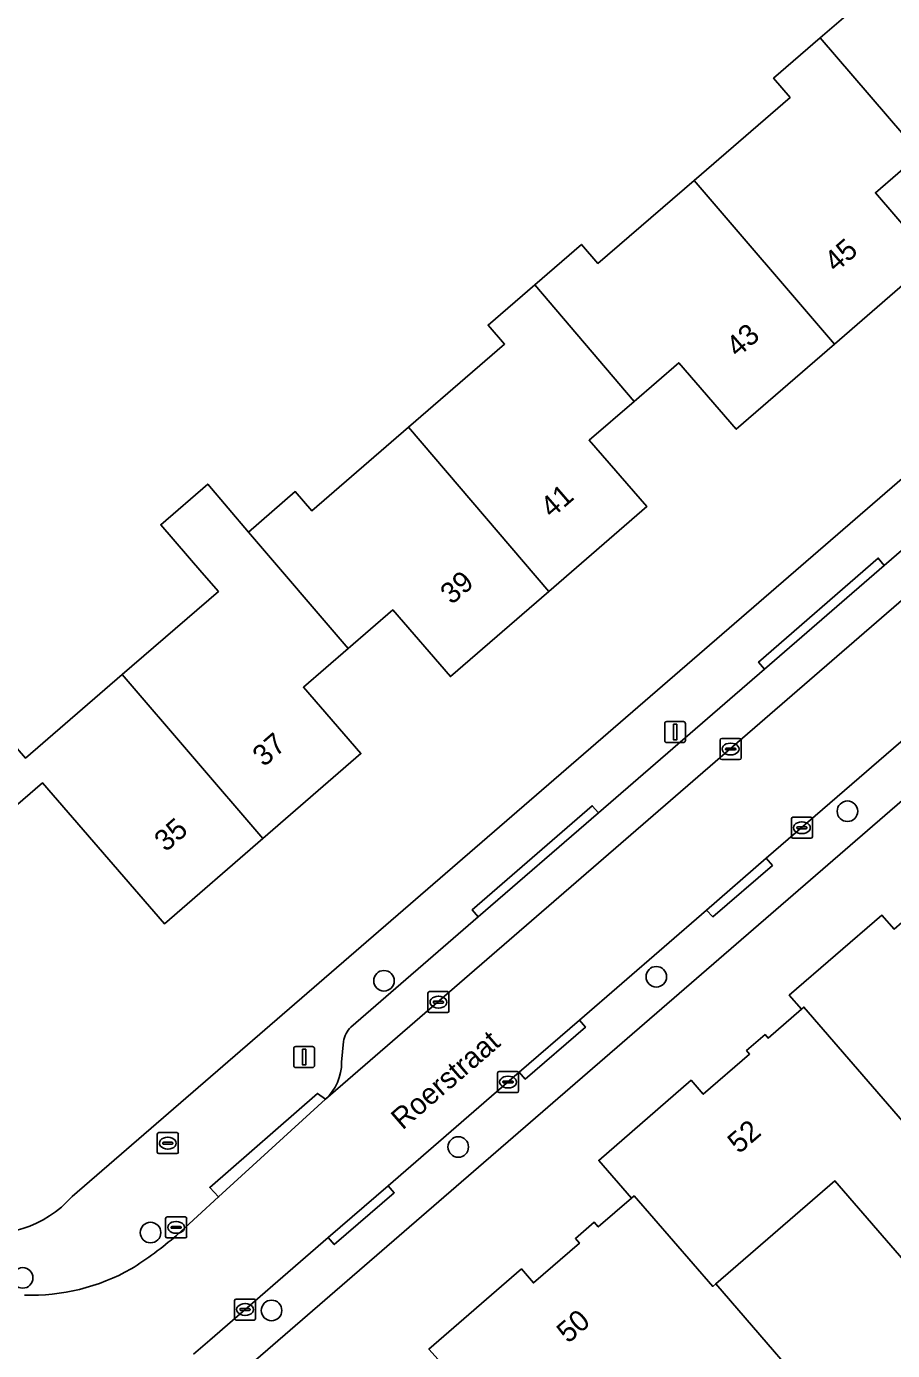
# Model space of a CAD drawing. Extents: x 157320 to 158835, y 386650 to 388491.
# Drawn here: x 157765.5 to 157806.7, y 388066.3 to 388129.4 of the extents above; entities that cross this region are included whole.
import ezdxf

# ---------------------------------------------------------------- set-up
doc = ezdxf.new("R2010")
doc.units = 0
for name, color, linetype in [('IMGEO_Boom', 7, 'Continuous'), ('IMGEO_Brandkraan', 7, 'Continuous'), ('IMGEO_Erf', 7, 'Continuous'), ('IMGEO_Kolk', 7, 'Continuous'), ('IMGEO_Lichtmast', 7, 'Continuous'), ('IMGEO_Openbare_ruimte_label', 7, 'Continuous'), ('IMGEO_Pand', 7, 'Continuous'), ('IMGEO_Pand_nummerreeks', 7, 'Continuous'), ('IMGEO_Parkeervlak_open', 7, 'Continuous'), ('IMGEO_Rijbaan_lokaal_open', 7, 'Continuous'), ('IMGEO_Voetpad_open', 7, 'Continuous')]:
    doc.layers.add(name, color=color, linetype=linetype)

msp = doc.modelspace()

# ---------------------------------------------------------------- linework, layer by layer
at = {"layer": 'IMGEO_Boom'}
for centre in [(157804.589, 388091.997), (157782.529, 388083.927), (157795.492, 388084.119), (157786.066, 388076.016), (157771.421, 388071.941), (157765.335, 388069.784), (157777.181, 388068.236)]:
    msp.add_circle(centre, 0.489, dxfattribs=at)
at = {"layer": 'IMGEO_Brandkraan'}
for p, q in [((157771.741, 388075.773), (157771.741, 388076.625)), ((157771.816, 388076.699), (157772.668, 388076.699)), ((157772, 388076.193), (157772, 388076.205)), ((157772.438, 388076.156), (157772.04, 388076.156)), ((157772.043, 388076.242), (157772.441, 388076.242)), ((157772.229, 388076.479), (157772.254, 388076.479)), ((157772.484, 388076.205), (157772.484, 388076.193)), ((157772.742, 388076.625), (157772.742, 388075.773)), ((157772.668, 388075.699), (157771.816, 388075.699)), ((157772.252, 388075.919), (157772.227, 388075.919))]:
    msp.add_line(p, q, dxfattribs=at)
for points in [[(157771.741, 388075.773), (157771.741, 388076.625)], [(157771.816, 388076.699), (157772.668, 388076.699)], [(157772.742, 388076.625), (157772.742, 388075.773)], [(157772.668, 388075.699), (157771.816, 388075.699)]]:
    msp.add_lwpolyline(points, dxfattribs=at)
for centre, radius, start, end in [((157771.818, 388076.623), 0.0765, 91.55205, 178.44795), ((157771.818, 388076.623), 0.0765, 91.55205, 178.44795), ((157772.04, 388076.202), 0.0403, 85.87752, 175.75265), ((157772.037, 388076.192), 0.0366, 178.93798, 274.71019), ((157772.441, 388076.199), 0.043, 264.86636, 352.45326), ((157772.445, 388076.204), 0.0386, 1.73085, 96.63898), ((157772.666, 388076.623), 0.0765, 1.55205, 88.44795), ((157772.666, 388076.623), 0.0765, 1.55205, 88.44795), ((157771.818, 388075.775), 0.0765, 181.55205, 268.44795), ((157771.818, 388075.775), 0.0765, 181.55205, 268.44795), ((157772.666, 388075.775), 0.0765, 271.55205, 358.44795), ((157772.666, 388075.775), 0.0765, 271.55205, 358.44795)]:
    msp.add_arc(centre, radius, start, end, dxfattribs=at)
for centre, major_axis, ratio, start_param, end_param in [((157772.228, 388076.199), (-0.387, 0.002), 0.722429, 4.712389, 7.853982), ((157772.253, 388076.199), (-0.39, 0.002), 0.717154, 1.570796, 4.712389)]:
    msp.add_ellipse(centre, major_axis=major_axis, ratio=ratio, start_param=start_param, end_param=end_param, dxfattribs=at)
at = {"layer": 'IMGEO_Erf'}
for points in [[(157767.688, 388073.658), (157830.472, 388127.978), (157817.161, 388143.371), (157806.559, 388155.632), (157815.307, 388162.244), (157838.77, 388135.14), (157840.351, 388133.314), (157842.247, 388134.96), (157858.507, 388116.067)], [(157765.467, 388094.525), (157770.07, 388098.503), (157774.65, 388102.462), (157773.866, 388103.369), (157771.903, 388105.639), (157774.14, 388107.573), (157776.089, 388105.29), (157778.311, 388107.211), (157779.094, 388106.304), (157783.69, 388110.276), (157788.27, 388114.234), (157787.486, 388115.141), (157789.708, 388117.062), (157791.93, 388118.983), (157792.714, 388118.076), (157797.286, 388122.028), (157801.859, 388125.981), (157801.076, 388126.888), (157803.298, 388128.809), (157805.52, 388130.729)], [(157822.28, 388130.04), (157817.616, 388126.01), (157812.93, 388121.96), (157810.186, 388125.126), (157808.048, 388123.278), (157805.919, 388121.437), (157808.64, 388118.27), (157803.981, 388114.235), (157799.3, 388110.18), (157796.561, 388113.347), (157794.431, 388111.506), (157792.294, 388109.658), (157795.04, 388106.5), (157790.376, 388102.465), (157785.69, 388098.41), (157782.951, 388101.581), (157780.824, 388099.743), (157778.692, 388097.899), (157781.43, 388094.74), (157776.77, 388090.703), (157772.08, 388086.64), (157766.284, 388093.349), (157764.154, 388091.518)], [(157834.666, 388116.298), (157770.983, 388061.175), (157784.341, 388045.819)], [(157785.245, 388065.734), (157784.67, 388066.4), (157789.07, 388070.21), (157789.644, 388069.546), (157791.83, 388071.435), (157791.642, 388071.653), (157792.542, 388072.431), (157792.731, 388072.213), (157794.309, 388073.576), (157792.75, 388075.38), (157797.15, 388079.19), (157797.727, 388078.525), (157799.932, 388080.438), (157799.79, 388080.602), (157800.668, 388081.363), (157800.811, 388081.199), (157802.397, 388082.575), (157801.82, 388083.24), (157806.23, 388087.05), (157806.807, 388086.385)], [(157809.917, 388061.18), (157810.572, 388060.425), (157813.8, 388063.22), (157816.553, 388065.604), (157811.734, 388071.168), (157808.9, 388068.72), (157803.995, 388074.403), (157798.32, 388069.504), (157804.21, 388062.68), (157803.809, 388062.333), (157806.44, 388059.144), (157803.055, 388057.551), (157801.067, 388059.96), (157800.805, 388059.733), (157795.879, 388065.423)]]:
    msp.add_lwpolyline(points, dxfattribs=at)
msp.add_arc((157763.667, 388077.276), 5.409, 258.15123, 318.0206, dxfattribs=at)
at = {"layer": 'IMGEO_Kolk'}
for p, q in [((157798.529, 388094.533), (157798.529, 388095.385)), ((157798.604, 388095.459), (157799.456, 388095.459)), ((157798.831, 388095.002), (157799.229, 388095.002)), ((157799.017, 388095.239), (157799.042, 388095.239)), ((157799.53, 388095.385), (157799.53, 388094.533)), ((157799.456, 388094.459), (157798.604, 388094.459)), ((157798.788, 388094.953), (157798.788, 388094.965)), ((157799.226, 388094.916), (157798.828, 388094.916)), ((157799.04, 388094.679), (157799.015, 388094.679)), ((157799.272, 388094.965), (157799.272, 388094.953)), ((157801.92, 388090.785), (157801.92, 388091.637)), ((157801.995, 388091.711), (157802.847, 388091.711)), ((157802.179, 388091.205), (157802.179, 388091.217)), ((157802.222, 388091.254), (157802.62, 388091.254)), ((157802.408, 388091.491), (157802.433, 388091.491)), ((157802.663, 388091.217), (157802.663, 388091.205)), ((157802.921, 388091.637), (157802.921, 388090.785)), ((157802.847, 388090.711), (157801.995, 388090.711)), ((157802.617, 388091.168), (157802.219, 388091.168)), ((157802.431, 388090.931), (157802.406, 388090.931)), ((157784.621, 388082.485), (157784.621, 388083.337)), ((157784.696, 388083.411), (157785.548, 388083.411)), ((157785.109, 388083.191), (157785.134, 388083.191)), ((157785.622, 388083.337), (157785.622, 388082.485)), ((157785.548, 388082.411), (157784.696, 388082.411)), ((157784.88, 388082.905), (157784.88, 388082.917)), ((157785.318, 388082.868), (157784.92, 388082.868)), ((157784.923, 388082.954), (157785.321, 388082.954)), ((157785.132, 388082.631), (157785.107, 388082.631)), ((157785.364, 388082.917), (157785.364, 388082.905)), ((157787.935, 388078.682), (157787.935, 388079.534)), ((157788.01, 388079.608), (157788.862, 388079.608)), ((157788.423, 388079.388), (157788.448, 388079.388)), ((157788.936, 388079.534), (157788.936, 388078.682)), ((157788.194, 388079.102), (157788.194, 388079.114)), ((157788.632, 388079.065), (157788.234, 388079.065)), ((157788.237, 388079.151), (157788.635, 388079.151)), ((157788.446, 388078.828), (157788.421, 388078.828)), ((157788.678, 388079.114), (157788.678, 388079.102)), ((157788.862, 388078.608), (157788.01, 388078.608)), ((157772.138, 388071.762), (157772.138, 388072.614)), ((157772.213, 388072.688), (157773.065, 388072.688)), ((157772.626, 388072.468), (157772.651, 388072.468)), ((157773.139, 388072.614), (157773.139, 388071.762)), ((157773.065, 388071.688), (157772.213, 388071.688)), ((157772.397, 388072.182), (157772.397, 388072.194)), ((157772.835, 388072.145), (157772.437, 388072.145)), ((157772.44, 388072.231), (157772.838, 388072.231)), ((157772.649, 388071.908), (157772.624, 388071.908)), ((157772.881, 388072.194), (157772.881, 388072.182)), ((157775.418, 388067.853), (157775.418, 388068.705)), ((157775.493, 388068.779), (157776.345, 388068.779)), ((157775.906, 388068.559), (157775.931, 388068.559)), ((157776.419, 388068.705), (157776.419, 388067.853)), ((157775.677, 388068.273), (157775.677, 388068.285)), ((157776.115, 388068.236), (157775.717, 388068.236)), ((157775.72, 388068.322), (157776.118, 388068.322)), ((157775.929, 388067.999), (157775.904, 388067.999)), ((157776.161, 388068.285), (157776.161, 388068.273)), ((157776.345, 388067.779), (157775.493, 388067.779))]:
    msp.add_line(p, q, dxfattribs=at)
for points in [[(157798.529, 388094.533), (157798.529, 388095.385)], [(157798.604, 388095.459), (157799.456, 388095.459)], [(157799.53, 388095.385), (157799.53, 388094.533)], [(157799.456, 388094.459), (157798.604, 388094.459)], [(157801.92, 388090.785), (157801.92, 388091.637)], [(157801.995, 388091.711), (157802.847, 388091.711)], [(157802.921, 388091.637), (157802.921, 388090.785)], [(157802.847, 388090.711), (157801.995, 388090.711)], [(157784.621, 388082.485), (157784.621, 388083.337)], [(157784.696, 388083.411), (157785.548, 388083.411)], [(157785.622, 388083.337), (157785.622, 388082.485)], [(157785.548, 388082.411), (157784.696, 388082.411)], [(157787.935, 388078.682), (157787.935, 388079.534)], [(157788.01, 388079.608), (157788.862, 388079.608)], [(157788.936, 388079.534), (157788.936, 388078.682)], [(157788.862, 388078.608), (157788.01, 388078.608)], [(157772.138, 388071.762), (157772.138, 388072.614)], [(157772.213, 388072.688), (157773.065, 388072.688)], [(157773.139, 388072.614), (157773.139, 388071.762)], [(157773.065, 388071.688), (157772.213, 388071.688)], [(157775.418, 388067.853), (157775.418, 388068.705)], [(157775.493, 388068.779), (157776.345, 388068.779)], [(157776.419, 388068.705), (157776.419, 388067.853)], [(157776.345, 388067.779), (157775.493, 388067.779)]]:
    msp.add_lwpolyline(points, dxfattribs=at)
for centre, radius, start, end in [((157798.606, 388095.383), 0.0765, 91.55205, 178.44795), ((157798.606, 388095.383), 0.0765, 91.55205, 178.44795), ((157798.828, 388094.962), 0.0403, 85.87752, 175.75265), ((157799.233, 388094.964), 0.0386, 1.73085, 96.63898), ((157799.454, 388095.383), 0.0765, 1.55205, 88.44795), ((157799.454, 388095.383), 0.0765, 1.55205, 88.44795), ((157798.606, 388094.535), 0.0765, 181.55205, 268.44795), ((157798.606, 388094.535), 0.0765, 181.55205, 268.44795), ((157798.825, 388094.952), 0.0366, 178.93798, 274.71019), ((157799.229, 388094.959), 0.043, 264.86636, 352.45326), ((157799.454, 388094.535), 0.0765, 271.55205, 358.44795), ((157799.454, 388094.535), 0.0765, 271.55205, 358.44795), ((157801.997, 388091.635), 0.0765, 91.55205, 178.44795), ((157801.997, 388091.635), 0.0765, 91.55205, 178.44795), ((157802.219, 388091.214), 0.0403, 85.87752, 175.75265), ((157802.624, 388091.216), 0.0386, 1.73085, 96.63898), ((157802.845, 388091.635), 0.0765, 1.55205, 88.44795), ((157802.845, 388091.635), 0.0765, 1.55205, 88.44795), ((157801.997, 388090.787), 0.0765, 181.55205, 268.44795), ((157801.997, 388090.787), 0.0765, 181.55205, 268.44795), ((157802.216, 388091.204), 0.0366, 178.93798, 274.71019), ((157802.62, 388091.211), 0.043, 264.86636, 352.45326), ((157802.845, 388090.787), 0.0765, 271.55205, 358.44795), ((157802.845, 388090.787), 0.0765, 271.55205, 358.44795), ((157784.698, 388083.335), 0.0765, 91.55205, 178.44795), ((157784.698, 388083.335), 0.0765, 91.55205, 178.44795), ((157785.546, 388083.335), 0.0765, 1.55205, 88.44795), ((157785.546, 388083.335), 0.0765, 1.55205, 88.44795), ((157784.698, 388082.487), 0.0765, 181.55205, 268.44795), ((157784.698, 388082.487), 0.0765, 181.55205, 268.44795), ((157784.92, 388082.914), 0.0403, 85.87752, 175.75265), ((157784.917, 388082.904), 0.0366, 178.93798, 274.71019), ((157785.321, 388082.911), 0.043, 264.86636, 352.45326), ((157785.325, 388082.916), 0.0386, 1.73085, 96.63898), ((157785.546, 388082.487), 0.0765, 271.55205, 358.44795), ((157785.546, 388082.487), 0.0765, 271.55205, 358.44795), ((157788.012, 388079.532), 0.0765, 91.55205, 178.44795), ((157788.012, 388079.532), 0.0765, 91.55205, 178.44795), ((157788.86, 388079.532), 0.0765, 1.55205, 88.44795), ((157788.86, 388079.532), 0.0765, 1.55205, 88.44795), ((157788.012, 388078.684), 0.0765, 181.55205, 268.44795), ((157788.012, 388078.684), 0.0765, 181.55205, 268.44795), ((157788.234, 388079.111), 0.0403, 85.87752, 175.75265), ((157788.231, 388079.101), 0.0366, 178.93798, 274.71019), ((157788.635, 388079.108), 0.043, 264.86636, 352.45326), ((157788.639, 388079.113), 0.0386, 1.73085, 96.63898), ((157788.86, 388078.684), 0.0765, 271.55205, 358.44795), ((157788.86, 388078.684), 0.0765, 271.55205, 358.44795), ((157772.215, 388072.612), 0.0765, 91.55205, 178.44795), ((157772.215, 388072.612), 0.0765, 91.55205, 178.44795), ((157773.063, 388072.612), 0.0765, 1.55205, 88.44795), ((157773.063, 388072.612), 0.0765, 1.55205, 88.44795), ((157772.215, 388071.764), 0.0765, 181.55205, 268.44795), ((157772.215, 388071.764), 0.0765, 181.55205, 268.44795), ((157772.437, 388072.191), 0.0403, 85.87752, 175.75265), ((157772.434, 388072.181), 0.0366, 178.93798, 274.71019), ((157772.838, 388072.188), 0.043, 264.86636, 352.45326), ((157772.842, 388072.193), 0.0386, 1.73085, 96.63898), ((157773.063, 388071.764), 0.0765, 271.55205, 358.44795), ((157773.063, 388071.764), 0.0765, 271.55205, 358.44795), ((157775.495, 388068.703), 0.0765, 91.55205, 178.44795), ((157775.495, 388068.703), 0.0765, 91.55205, 178.44795), ((157776.343, 388068.703), 0.0765, 1.55205, 88.44795), ((157776.343, 388068.703), 0.0765, 1.55205, 88.44795), ((157775.717, 388068.282), 0.0403, 85.87752, 175.75265), ((157775.714, 388068.272), 0.0366, 178.93798, 274.71019), ((157776.118, 388068.279), 0.043, 264.86636, 352.45326), ((157776.122, 388068.284), 0.0386, 1.73085, 96.63898), ((157775.495, 388067.855), 0.0765, 181.55205, 268.44795), ((157775.495, 388067.855), 0.0765, 181.55205, 268.44795), ((157776.343, 388067.855), 0.0765, 271.55205, 358.44795), ((157776.343, 388067.855), 0.0765, 271.55205, 358.44795)]:
    msp.add_arc(centre, radius, start, end, dxfattribs=at)
for centre, major_axis, ratio, start_param, end_param in [((157799.016, 388094.959), (-0.387, 0.002), 0.722429, 4.712389, 7.853982), ((157799.041, 388094.959), (-0.39, 0.002), 0.717154, 1.570796, 4.712389), ((157802.407, 388091.211), (-0.387, 0.002), 0.722429, 4.712389, 7.853982), ((157802.432, 388091.211), (-0.39, 0.002), 0.717154, 1.570796, 4.712389), ((157785.108, 388082.911), (-0.387, 0.002), 0.722429, 4.712389, 7.853982), ((157785.133, 388082.911), (-0.39, 0.002), 0.717154, 1.570796, 4.712389), ((157788.422, 388079.108), (-0.387, 0.002), 0.722429, 4.712389, 7.853982), ((157788.447, 388079.108), (-0.39, 0.002), 0.717154, 1.570796, 4.712389), ((157772.625, 388072.188), (-0.387, 0.002), 0.722429, 4.712389, 7.853982), ((157772.65, 388072.188), (-0.39, 0.002), 0.717154, 1.570796, 4.712389), ((157775.905, 388068.279), (-0.387, 0.002), 0.722429, 4.712389, 7.853982), ((157775.93, 388068.279), (-0.39, 0.002), 0.717154, 1.570796, 4.712389)]:
    msp.add_ellipse(centre, major_axis=major_axis, ratio=ratio, start_param=start_param, end_param=end_param, dxfattribs=at)
at = {"layer": 'IMGEO_Lichtmast'}
for p, q in [((157795.991, 388096.266), (157796.781, 388096.266)), ((157796.781, 388096.266), (157795.991, 388096.266)), ((157795.891, 388095.366), (157795.891, 388096.166)), ((157795.891, 388096.166), (157795.891, 388095.366)), ((157796.881, 388096.166), (157796.881, 388095.366)), ((157796.881, 388095.366), (157796.881, 388096.166)), ((157796.781, 388095.266), (157795.991, 388095.266)), ((157795.991, 388095.266), (157796.781, 388095.266)), ((157778.234, 388079.895), (157778.234, 388080.695)), ((157778.234, 388080.695), (157778.234, 388079.895)), ((157778.334, 388080.795), (157779.124, 388080.795)), ((157779.124, 388080.795), (157778.334, 388080.795)), ((157779.224, 388080.695), (157779.224, 388079.895)), ((157779.224, 388079.895), (157779.224, 388080.695)), ((157779.124, 388079.795), (157778.334, 388079.795)), ((157778.334, 388079.795), (157779.124, 388079.795))]:
    msp.add_line(p, q, dxfattribs=at)
for points in [[(157796.311, 388096.141), (157796.461, 388096.141), (157796.461, 388095.391), (157796.311, 388095.391), (157796.311, 388096.141)], [(157778.654, 388080.67), (157778.804, 388080.67), (157778.804, 388079.92), (157778.654, 388079.92), (157778.654, 388080.67)]]:
    msp.add_lwpolyline(points, dxfattribs=at)
for centre, start, end in [((157795.991, 388096.166), 90, 180), ((157795.991, 388096.166), 90, 180), ((157796.781, 388096.166), 0, 90), ((157796.781, 388096.166), 360, 90), ((157795.991, 388095.366), 180, 270), ((157795.991, 388095.366), 180, 270), ((157796.781, 388095.366), 270, 0), ((157796.781, 388095.366), 270, 0), ((157778.334, 388080.695), 90, 180), ((157778.334, 388080.695), 90, 180), ((157779.124, 388080.695), 0, 90), ((157779.124, 388080.695), 360, 90), ((157778.334, 388079.895), 180, 270), ((157778.334, 388079.895), 180, 270), ((157779.124, 388079.895), 270, 0), ((157779.124, 388079.895), 270, 0)]:
    msp.add_arc(centre, 0.1, start, end, dxfattribs=at)
at = {"layer": 'IMGEO_Pand'}
for points in [[(157817.616, 388126.01), (157810.869, 388133.768), (157806.304, 388129.822), (157805.52, 388130.729), (157803.298, 388128.809), (157808.048, 388123.278), (157810.186, 388125.126), (157812.93, 388121.96)], [(157803.981, 388114.235), (157808.64, 388118.27), (157805.919, 388121.437), (157808.048, 388123.278), (157803.298, 388128.809), (157801.076, 388126.888), (157801.859, 388125.981), (157797.286, 388122.028)], [(157803.981, 388114.235), (157797.286, 388122.028), (157792.714, 388118.076), (157791.93, 388118.983), (157789.708, 388117.062), (157794.431, 388111.506), (157796.561, 388113.347), (157799.3, 388110.18)], [(157783.69, 388110.276), (157790.376, 388102.465), (157795.04, 388106.5), (157792.294, 388109.658), (157794.431, 388111.506), (157789.708, 388117.062), (157787.486, 388115.141), (157788.27, 388114.234)], [(157783.69, 388110.276), (157779.094, 388106.304), (157778.311, 388107.211), (157776.089, 388105.29), (157780.824, 388099.743), (157782.951, 388101.581), (157785.69, 388098.41), (157790.376, 388102.465)], [(157770.07, 388098.503), (157776.77, 388090.703), (157781.43, 388094.74), (157778.692, 388097.899), (157780.824, 388099.743), (157776.089, 388105.29), (157774.14, 388107.573), (157771.903, 388105.639), (157773.866, 388103.369), (157774.65, 388102.462)], [(157759.391, 388097.063), (157764.154, 388091.518), (157766.284, 388093.349), (157772.08, 388086.64), (157776.77, 388090.703), (157770.07, 388098.503), (157765.467, 388094.525), (157761.613, 388098.984)], [(157816.455, 388085.184), (157816.334, 388085.079), (157811.598, 388090.54), (157811.477, 388090.435), (157809.927, 388089.091), (157809.742, 388089.305), (157808.81, 388088.497), (157808.996, 388088.283), (157806.807, 388086.385), (157806.23, 388087.05), (157801.82, 388083.24), (157802.397, 388082.575), (157802.515, 388082.677), (157807.211, 388077.247), (157807.333, 388077.353), (157813.039, 388082.293), (157817.887, 388076.694), (157818.298, 388076.89), (157821.356, 388079.532)], [(157807.333, 388077.353), (157807.211, 388077.247), (157802.515, 388082.677), (157802.397, 388082.575), (157800.811, 388081.199), (157800.668, 388081.363), (157799.79, 388080.602), (157799.932, 388080.438), (157797.727, 388078.525), (157797.15, 388079.19), (157792.75, 388075.38), (157794.309, 388073.576), (157794.434, 388073.684), (157798.175, 388069.379), (157798.32, 388069.504), (157803.995, 388074.403), (157808.9, 388068.72), (157811.734, 388071.168), (157812.28, 388071.64)], [(157798.32, 388069.504), (157798.175, 388069.379), (157794.434, 388073.684), (157794.309, 388073.576), (157792.731, 388072.213), (157792.542, 388072.431), (157791.642, 388071.653), (157791.83, 388071.435), (157789.644, 388069.546), (157789.07, 388070.21), (157784.67, 388066.4), (157785.245, 388065.734), (157785.367, 388065.839), (157790.078, 388060.401), (157790.204, 388060.51), (157795.879, 388065.423), (157800.805, 388059.733), (157801.067, 388059.96), (157803.809, 388062.333), (157804.21, 388062.68)]]:
    msp.add_lwpolyline(points, close=True, dxfattribs=at)
at = {"layer": 'IMGEO_Parkeervlak_open'}
for points in [[(157779.739, 388078.292), (157829.254, 388121.146)], [(157825.698, 388120.45), (157819.908, 388115.439), (157814.176, 388110.478), (157806.342, 388103.693), (157800.636, 388098.758), (157792.745, 388091.928), (157787.014, 388086.968), (157780.958, 388081.727)], [(157780.609, 388081.04), (157780.516, 388080.05)]]:
    msp.add_lwpolyline(points, dxfattribs=at)
for centre, radius, start, end in [((157781.73, 388080.903), 1.129, 133.12188, 173.01645), ((157778.161, 388080.04), 2.355, 312.06696, 0.24415)]:
    msp.add_arc(centre, radius, start, end, dxfattribs=at)
at = {"layer": 'IMGEO_Rijbaan_lokaal_open'}
msp.add_lwpolyline([(157773.466, 388066.159), (157774.236, 388066.819), (157779.877, 388071.708), (157782.729, 388074.17), (157788.963, 388079.579), (157791.831, 388082.051), (157797.878, 388087.29), (157800.719, 388089.761), (157807.127, 388095.298), (157809.987, 388097.78), (157816.12, 388103.109), (157818.993, 388105.592), (157825.059, 388110.83), (157829.058, 388114.301), (157832.679, 388117.404), (157829.379, 388121.254), (157829.254, 388121.146), (157779.739, 388078.292), (157774.657, 388073.639), (157772.651, 388071.802)], dxfattribs=at)
for centre, radius, start, end in [((157760.912, 388085.443), 17.997, 302.17216, 310.71249), ((157765.733, 388078.656), 9.696, 268.1509, 299.41632)]:
    msp.add_arc(centre, radius, start, end, dxfattribs=at)
at = {"layer": 'IMGEO_Voetpad_open'}
for points in [[(157858.507, 388116.067), (157842.247, 388134.96), (157840.351, 388133.314), (157838.77, 388135.14), (157834.333, 388131.311), (157830.472, 388127.978), (157767.688, 388073.658)], [(157780.958, 388081.727), (157787.014, 388086.968), (157786.728, 388087.308), (157792.446, 388092.256), (157792.745, 388091.928), (157800.636, 388098.758), (157800.357, 388099.1), (157806.058, 388104.045), (157806.342, 388103.693), (157814.176, 388110.478), (157813.894, 388110.821), (157819.613, 388115.763), (157819.908, 388115.439), (157825.698, 388120.45)], [(157770.338, 388063.929), (157770.173, 388064.34), (157769.76, 388064.252), (157770.08, 388063.181), (157769.368, 388059.789), (157770.983, 388061.175), (157834.666, 388116.298)], [(157807.127, 388095.298), (157800.719, 388089.761), (157801.022, 388089.417), (157798.176, 388086.974), (157797.878, 388087.29), (157791.831, 388082.051), (157792.119, 388081.718), (157789.257, 388079.245), (157788.963, 388079.579), (157782.729, 388074.17), (157783.022, 388073.835), (157780.163, 388071.37), (157779.877, 388071.708), (157774.236, 388066.819), (157773.466, 388066.159)], [(157780.516, 388080.05), (157780.609, 388081.04)], [(157772.651, 388071.802), (157774.657, 388073.639), (157774.236, 388074.092), (157779.372, 388078.57), (157779.739, 388078.292)]]:
    msp.add_lwpolyline(points, dxfattribs=at)
for points in [[(157800.636, 388098.758), (157806.342, 388103.693), (157806.058, 388104.045), (157800.357, 388099.1)], [(157792.745, 388091.928), (157792.446, 388092.256), (157786.728, 388087.308), (157787.014, 388086.968)], [(157797.878, 388087.29), (157798.176, 388086.974), (157801.022, 388089.417), (157800.719, 388089.761)], [(157788.963, 388079.579), (157789.257, 388079.245), (157792.119, 388081.718), (157791.831, 388082.051)], [(157779.739, 388078.292), (157779.372, 388078.57), (157774.236, 388074.092), (157774.657, 388073.639)], [(157782.729, 388074.17), (157779.877, 388071.708), (157780.163, 388071.37), (157783.022, 388073.835)]]:
    msp.add_lwpolyline(points, close=True, dxfattribs=at)
for centre, radius, start, end in [((157781.73, 388080.903), 1.129, 133.12188, 173.01645), ((157778.161, 388080.04), 2.355, 312.06696, 0.24415), ((157763.667, 388077.276), 5.409, 258.15123, 318.0206), ((157760.912, 388085.443), 17.997, 302.17216, 310.71249), ((157765.733, 388078.656), 9.696, 268.1509, 299.41632)]:
    msp.add_arc(centre, radius, start, end, dxfattribs=at)

# ---------------------------------------------------------------- texts
at = {"layer": 'IMGEO_Openbare_ruimte_label'}
msp.add_text('Roerstraat', height=1, rotation=40.86241, dxfattribs=at).set_placement((157783.413, 388076.795))
at = {"layer": 'IMGEO_Pand_nummerreeks'}
for s, rotation, p in [('45', 40.89803, (157804.03, 388117.612)), ('43', 40.89803, (157799.36, 388113.567)), ('41', 40.86769, (157790.514, 388105.917)), ('39', 40.86769, (157785.754, 388101.798)), ('37', 40.90272, (157776.818, 388094.079)), ('35', 40.90272, (157772.143, 388090.029)), ('52', 40.87481, (157799.427, 388075.658)), ('50', 40.84616, (157791.294, 388066.633))]:
    msp.add_text(s, height=1, rotation=rotation, dxfattribs=at).set_placement(p)

doc.saveas('drawing.dxf')
